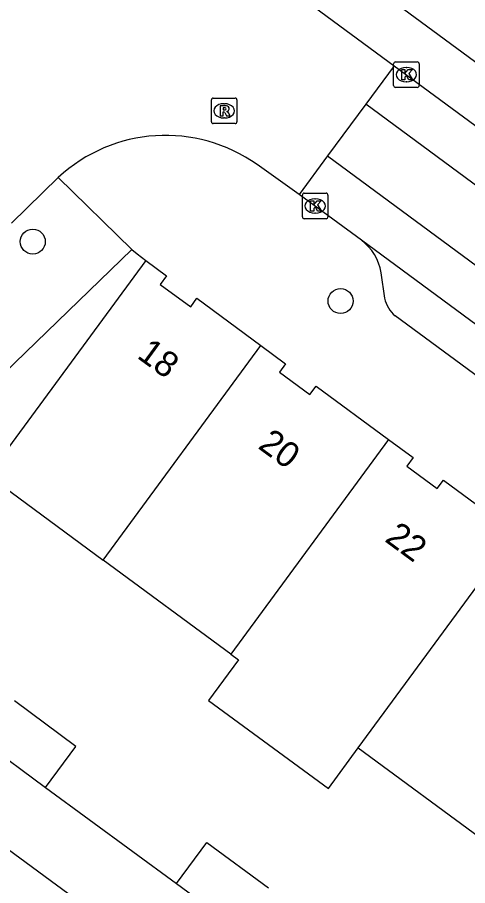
# Model space of a CAD drawing. Extents: x 157466 to 158888, y 383063 to 384677.
# Drawn here: x 158466.78 to 158484.41, y 384067.96 to 384101.94 of the extents above; entities that cross this region are included whole.
import ezdxf

# ---------------------------------------------------------------- set-up
doc = ezdxf.new("R2010")
doc.units = 0
for name, color, linetype in [('IMGEO_Boom', 7, 'Continuous'), ('IMGEO_Groenvoorziening', 7, 'Continuous'), ('IMGEO_Kolk', 7, 'Continuous'), ('IMGEO_Pand', 7, 'Continuous'), ('IMGEO_Pand_nummerreeks', 7, 'Continuous'), ('IMGEO_Parkeervlak_open', 7, 'Continuous'), ('IMGEO_Rijbaan_lokaal_gesloten', 7, 'Continuous'), ('IMGEO_Rijbaan_lokaal_open', 7, 'Continuous'), ('IMGEO_Rioolput', 7, 'Continuous'), ('IMGEO_Voetpad_open', 7, 'Continuous')]:
    doc.layers.add(name, color=color, linetype=linetype)

msp = doc.modelspace()

# ---------------------------------------------------------------- linework, layer by layer
at = {"layer": 'IMGEO_Boom'}
for centre in [(158467.387, 384093.167), (158479.435, 384090.841)]:
    msp.add_circle(centre, 0.489, dxfattribs=at)
at = {"layer": 'IMGEO_Groenvoorziening'}
msp.add_lwpolyline([(158551.528, 384045.626), (158538.859, 384058.021), (158533.027, 384063.389), (158529.268, 384066.645), (158522.395, 384072.228), (158511.515, 384080.453), (158494.218, 384093.204), (158455.356, 384121.801), (158428.22, 384141.7), (158422.88, 384145.74), (158424.687, 384148.49), (158423.136, 384149.491), (158418.748, 384152.605), (158413.731, 384155.141), (158389.592, 384163.137), (158358.24, 384173.5), (158351.823, 384177.109)], dxfattribs=at)
at = {"layer": 'IMGEO_Kolk'}
for p, q in [((158481.587, 384100.202), (158482.439, 384100.202)), ((158481.512, 384099.276), (158481.512, 384100.128)), ((158482, 384099.982), (158482.025, 384099.982)), ((158482.513, 384100.128), (158482.513, 384099.276)), ((158482.439, 384099.202), (158481.587, 384099.202)), ((158482.023, 384099.422), (158481.998, 384099.422)), ((158477.941, 384094.137), (158477.941, 384094.989)), ((158478.016, 384095.063), (158478.868, 384095.063)), ((158478.429, 384094.843), (158478.454, 384094.843)), ((158478.942, 384094.989), (158478.942, 384094.137)), ((158478.868, 384094.063), (158478.016, 384094.063)), ((158478.452, 384094.283), (158478.427, 384094.283))]:
    msp.add_line(p, q, dxfattribs=at)
for points in [[(158481.587, 384100.202), (158482.439, 384100.202)], [(158481.512, 384099.276), (158481.512, 384100.128)], [(158481.833, 384099.902), (158481.956, 384099.902), (158481.956, 384099.751), (158482.086, 384099.902), (158482.25, 384099.902), (158482.104, 384099.751), (158482.257, 384099.502), (158482.105, 384099.502), (158482.02, 384099.666), (158481.956, 384099.599), (158481.956, 384099.502), (158481.833, 384099.502), (158481.833, 384099.902)], [(158482.513, 384100.128), (158482.513, 384099.276)], [(158482.439, 384099.202), (158481.587, 384099.202)], [(158477.941, 384094.137), (158477.941, 384094.989)], [(158478.016, 384095.063), (158478.868, 384095.063)], [(158478.262, 384094.763), (158478.385, 384094.763), (158478.385, 384094.612), (158478.515, 384094.763), (158478.679, 384094.763), (158478.533, 384094.612), (158478.686, 384094.363), (158478.534, 384094.363), (158478.449, 384094.527), (158478.385, 384094.46), (158478.385, 384094.363), (158478.262, 384094.363), (158478.262, 384094.763)], [(158478.942, 384094.989), (158478.942, 384094.137)], [(158478.868, 384094.063), (158478.016, 384094.063)]]:
    msp.add_lwpolyline(points, dxfattribs=at)
for centre, start, end in [((158481.589, 384100.126), 91.552, 178.448), ((158481.589, 384100.126), 91.552, 178.448), ((158482.437, 384100.126), 1.552, 88.448), ((158482.437, 384100.126), 1.552, 88.448), ((158481.589, 384099.278), 181.552, 268.448), ((158481.589, 384099.278), 181.552, 268.448), ((158482.437, 384099.278), 271.552, 358.448), ((158482.437, 384099.278), 271.552, 358.448), ((158478.018, 384094.987), 91.552, 178.448), ((158478.018, 384094.987), 91.552, 178.448), ((158478.866, 384094.987), 1.552, 88.448), ((158478.866, 384094.987), 1.552, 88.448), ((158478.018, 384094.139), 181.552, 268.448), ((158478.018, 384094.139), 181.552, 268.448), ((158478.866, 384094.139), 271.552, 358.448), ((158478.866, 384094.139), 271.552, 358.448)]:
    msp.add_arc(centre, 0.0765, start, end, dxfattribs=at)
for centre, major_axis, ratio, start_param, end_param in [((158481.999, 384099.702), (-0.387, 0.002), 0.722429, 4.712389, 7.853982), ((158482.024, 384099.702), (-0.39, 0.002), 0.717154, 1.570796, 4.712389), ((158478.428, 384094.563), (-0.387, 0.002), 0.722429, 4.712389, 7.853982), ((158478.453, 384094.563), (-0.39, 0.002), 0.717154, 1.570796, 4.712389)]:
    msp.add_ellipse(centre, major_axis=major_axis, ratio=ratio, start_param=start_param, end_param=end_param, dxfattribs=at)
at = {"layer": 'IMGEO_Pand'}
for points in [[(158471.807, 384092.422), (158466.092, 384084.666)], [(158471.807, 384092.422), (158472.623, 384091.827), (158472.379, 384091.492), (158473.569, 384090.616), (158473.812, 384090.95), (158476.317, 384089.101)], [(158470.142, 384080.702), (158476.317, 384089.101)], [(158476.317, 384089.101), (158477.283, 384088.388), (158477.04, 384088.059), (158478.233, 384087.18), (158478.477, 384087.51), (158481.309, 384085.423)], [(158481.309, 384085.423), (158475.134, 384077.025)], [(158481.309, 384085.423), (158482.274, 384084.711), (158482.031, 384084.383), (158483.222, 384083.506), (158483.463, 384083.832), (158486.297, 384081.742)], [(158466.092, 384084.666), (158465.623, 384084.029), (158470.142, 384080.702)], [(158480.126, 384073.349), (158486.297, 384081.742)], [(158475.134, 384077.025), (158470.142, 384080.702)], [(158475.134, 384077.025), (158475.437, 384076.802), (158474.267, 384075.21), (158478.958, 384071.761), (158480.126, 384073.349)], [(158467.885, 384071.8), (158469.075, 384073.408), (158466.666, 384075.191)], [(158465.48, 384073.58), (158467.885, 384071.8)], [(158480.126, 384073.349), (158485.118, 384069.672)], [(158473.017, 384068.044), (158474.204, 384069.654), (158476.615, 384067.875)], [(158473.017, 384068.044), (158475.428, 384066.265)]]:
    msp.add_lwpolyline(points, dxfattribs=at)
at = {"layer": 'IMGEO_Parkeervlak_open'}
msp.add_lwpolyline([(158467.885, 384071.8), (158473.017, 384068.044)], dxfattribs=at)
at = {"layer": 'IMGEO_Rijbaan_lokaal_gesloten'}
for points in [[(158481.54, 384100.049), (158508.925, 384079.9), (158517.542, 384073.412)], [(158513.288, 384074.289), (158480.421, 384098.542)], [(158478.923, 384096.529), (158511.866, 384072.236)], [(158480.251, 384093.222), (158477.811, 384095.012)], [(158508.063, 384072.719), (158480.251, 384093.222)]]:
    msp.add_lwpolyline(points, dxfattribs=at)
at = {"layer": 'IMGEO_Rijbaan_lokaal_open'}
for points in [[(158464.237, 384112.785), (158481.54, 384100.049)], [(158481.54, 384100.049), (158480.421, 384098.542)], [(158480.421, 384098.542), (158478.923, 384096.529)], [(158478.923, 384096.529), (158477.811, 384095.012)], [(158477.811, 384095.012), (158476.174, 384096.179)], [(158466.557, 384093.895), (158468.382, 384095.679)], [(158460.819, 384077.025), (158459.19, 384074.698), (158479.112, 384060.048), (158419.976, 384002.915), (158404.375, 384019.015), (158406.965, 384021.547)]]:
    msp.add_lwpolyline(points, dxfattribs=at)
msp.add_arc((158472.586, 384091.124), 6.199, 54.6355, 132.7076, dxfattribs=at)
at = {"layer": 'IMGEO_Rioolput'}
for p, q in [((158474.379, 384097.86), (158474.379, 384098.712)), ((158474.454, 384098.786), (158475.306, 384098.786)), ((158474.867, 384098.566), (158474.892, 384098.566)), ((158475.38, 384098.712), (158475.38, 384097.86)), ((158474.89, 384098.006), (158474.865, 384098.006)), ((158475.306, 384097.786), (158474.454, 384097.786))]:
    msp.add_line(p, q, dxfattribs=at)
for points in [[(158474.379, 384097.86), (158474.379, 384098.712)], [(158474.454, 384098.786), (158475.306, 384098.786)], [(158474.968, 384098.484), (158474.716, 384098.486), (158474.716, 384098.086)], [(158475.38, 384098.712), (158475.38, 384097.86)], [(158474.716, 384098.086), (158474.84, 384098.086), (158474.84, 384098.248), (158474.851, 384098.248)], [(158474.894, 384098.405), (158474.84, 384098.405), (158474.84, 384098.324)], [(158474.84, 384098.324), (158474.892, 384098.324)], [(158474.898, 384098.219), (158474.969, 384098.086), (158475.109, 384098.086), (158475.044, 384098.212)], [(158475.306, 384097.786), (158474.454, 384097.786)]]:
    msp.add_lwpolyline(points, dxfattribs=at)
for centre, radius, start, end in [((158474.456, 384098.71), 0.0765, 91.552, 178.448), ((158474.456, 384098.71), 0.0765, 91.552, 178.448), ((158474.967, 384098.374), 0.109, 350.3612, 89.416), ((158475.304, 384098.71), 0.0765, 1.552, 88.448), ((158475.304, 384098.71), 0.0765, 1.552, 88.448), ((158474.85, 384098.195), 0.0533, 26.0293, 88.6989), ((158474.876, 384098.513), 0.19, 274.7715, 282.9687), ((158474.9, 384098.309), 0.0964, 77.0061, 93.1865), ((158474.914, 384098.366), 0.0378, 276.6634, 79.6772), ((158474.965, 384098.374), 0.112, 277.5842, 350.9817), ((158474.949, 384098.159), 0.108, 29.5134, 73.7905), ((158474.456, 384097.862), 0.0765, 181.552, 268.448), ((158474.456, 384097.862), 0.0765, 181.552, 268.448), ((158475.304, 384097.862), 0.0765, 271.552, 358.448), ((158475.304, 384097.862), 0.0765, 271.552, 358.448)]:
    msp.add_arc(centre, radius, start, end, dxfattribs=at)
for centre, major_axis, ratio, start_param, end_param in [((158474.866, 384098.286), (-0.387, 0.002), 0.722429, 4.712389, 7.853982), ((158474.891, 384098.286), (-0.39, 0.002), 0.717154, 1.570796, 4.712389)]:
    msp.add_ellipse(centre, major_axis=major_axis, ratio=ratio, start_param=start_param, end_param=end_param, dxfattribs=at)
at = {"layer": 'IMGEO_Voetpad_open'}
for points in [[(158468.382, 384095.679), (158471.26, 384092.86)], [(158432.866, 384055.74), (158453.09, 384075.302), (158455.437, 384077.544), (158471.26, 384092.86)], [(158471.26, 384092.86), (158471.472, 384092.69), (158471.807, 384092.422)], [(158481.162, 384090.956), (158481.024, 384091.948)], [(158504.918, 384073.074), (158481.577, 384090.263)]]:
    msp.add_lwpolyline(points, dxfattribs=at)
for centre, radius, start, end in [((158479.03, 384091.61), 2.022, 9.6282, 52.8664), ((158482.384, 384091.217), 1.25, 192.0615, 229.7687)]:
    msp.add_arc(centre, radius, start, end, dxfattribs=at)

# ---------------------------------------------------------------- texts
at = {"layer": 'IMGEO_Pand_nummerreeks'}
for s, rotation, p in [('18', 323.9085, (158471.424, 384088.643)), ('20', 323.7554, (158476.162, 384085.104)), ('22', 323.6573, (158481.125, 384081.462))]:
    msp.add_text(s, height=1, rotation=rotation, dxfattribs=at).set_placement(p)

doc.saveas('drawing.dxf')
